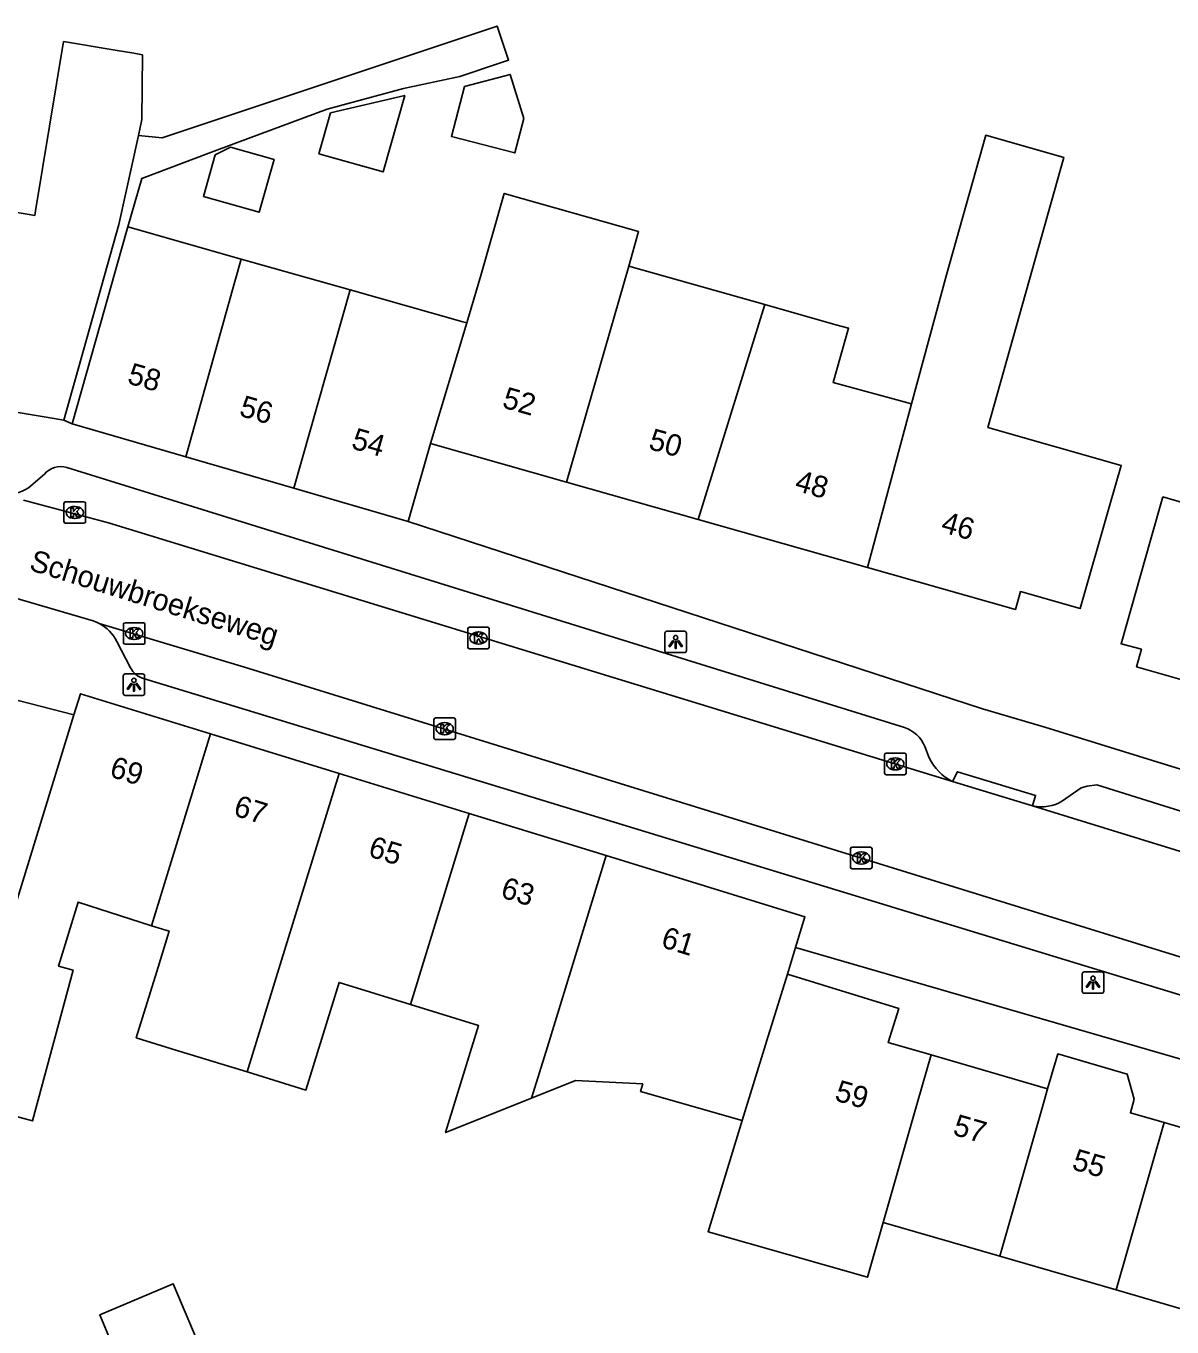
# Model space of a CAD drawing. Extents: x 159718 to 160783, y 383290 to 384030.
# Drawn here: x 159945.1 to 159998.3, y 383489.6 to 383549.9 of the extents above; entities that cross this region are included whole.
import ezdxf

# ---------------------------------------------------------------- set-up
doc = ezdxf.new("R2010")
doc.units = 0
for name, color, linetype in [('IMGEO_Kolk', 7, 'Continuous'), ('IMGEO_Lichtpunt', 7, 'Continuous'), ('IMGEO_Openbare_ruimte_label', 7, 'Continuous'), ('IMGEO_Pand', 7, 'Continuous'), ('IMGEO_Pand_nummerreeks', 7, 'Continuous'), ('IMGEO_Rijbaan_lokaal_open', 7, 'Continuous'), ('IMGEO_Voetpad_open', 7, 'Continuous')]:
    doc.layers.add(name, color=color, linetype=linetype)

msp = doc.modelspace()

# ---------------------------------------------------------------- linework, layer by layer
at = {"layer": 'IMGEO_Kolk'}
for p, q in [((159946.878, 383526.937), (159946.878, 383527.789)), ((159946.953, 383527.863), (159947.805, 383527.863)), ((159947.366, 383527.643), (159947.391, 383527.643)), ((159947.879, 383527.789), (159947.879, 383526.937)), ((159947.805, 383526.863), (159946.953, 383526.863)), ((159947.389, 383527.083), (159947.364, 383527.083)), ((159949.636, 383521.321), (159949.636, 383522.173)), ((159949.711, 383522.247), (159950.563, 383522.247)), ((159950.124, 383522.027), (159950.149, 383522.027)), ((159950.637, 383522.173), (159950.637, 383521.321)), ((159965.693, 383522.037), (159966.545, 383522.037)), ((159950.147, 383521.467), (159950.122, 383521.467)), ((159965.618, 383521.111), (159965.618, 383521.963)), ((159966.106, 383521.817), (159966.131, 383521.817)), ((159966.619, 383521.963), (159966.619, 383521.111)), ((159950.563, 383521.247), (159949.711, 383521.247)), ((159966.545, 383521.037), (159965.693, 383521.037)), ((159966.129, 383521.257), (159966.104, 383521.257)), ((159964.046, 383516.905), (159964.046, 383517.757)), ((159964.121, 383517.831), (159964.973, 383517.831)), ((159965.047, 383517.757), (159965.047, 383516.905)), ((159964.534, 383517.611), (159964.559, 383517.611)), ((159964.973, 383516.831), (159964.121, 383516.831)), ((159964.557, 383517.051), (159964.532, 383517.051)), ((159984.964, 383515.269), (159984.964, 383516.121)), ((159985.039, 383516.195), (159985.891, 383516.195)), ((159985.452, 383515.975), (159985.477, 383515.975)), ((159985.965, 383516.121), (159985.965, 383515.269)), ((159985.475, 383515.415), (159985.45, 383515.415)), ((159985.891, 383515.195), (159985.039, 383515.195)), ((159983.385, 383510.903), (159983.385, 383511.755)), ((159983.46, 383511.829), (159984.312, 383511.829)), ((159984.386, 383511.755), (159984.386, 383510.903)), ((159983.873, 383511.609), (159983.898, 383511.609)), ((159984.312, 383510.829), (159983.46, 383510.829)), ((159983.896, 383511.049), (159983.871, 383511.049))]:
    msp.add_line(p, q, dxfattribs=at)
for points in [[(159946.878, 383526.937), (159946.878, 383527.789)], [(159946.953, 383527.863), (159947.805, 383527.863)], [(159947.199, 383527.563), (159947.322, 383527.563), (159947.322, 383527.412), (159947.452, 383527.563), (159947.616, 383527.563), (159947.47, 383527.412), (159947.623, 383527.163), (159947.471, 383527.163), (159947.386, 383527.327), (159947.322, 383527.26), (159947.322, 383527.163), (159947.199, 383527.163), (159947.199, 383527.563)], [(159947.879, 383527.789), (159947.879, 383526.937)], [(159947.805, 383526.863), (159946.953, 383526.863)], [(159949.636, 383521.321), (159949.636, 383522.173)], [(159949.711, 383522.247), (159950.563, 383522.247)], [(159950.637, 383522.173), (159950.637, 383521.321)], [(159965.693, 383522.037), (159966.545, 383522.037)], [(159949.957, 383521.947), (159950.08, 383521.947), (159950.08, 383521.796), (159950.21, 383521.947), (159950.374, 383521.947), (159950.228, 383521.796), (159950.381, 383521.547), (159950.229, 383521.547), (159950.144, 383521.711), (159950.08, 383521.644), (159950.08, 383521.547), (159949.957, 383521.547), (159949.957, 383521.947)], [(159965.618, 383521.111), (159965.618, 383521.963)], [(159965.939, 383521.737), (159966.062, 383521.737), (159966.062, 383521.586), (159966.192, 383521.737), (159966.356, 383521.737), (159966.21, 383521.586), (159966.363, 383521.337), (159966.211, 383521.337), (159966.126, 383521.501), (159966.062, 383521.434), (159966.062, 383521.337), (159965.939, 383521.337), (159965.939, 383521.737)], [(159966.619, 383521.963), (159966.619, 383521.111)], [(159950.563, 383521.247), (159949.711, 383521.247)], [(159966.545, 383521.037), (159965.693, 383521.037)], [(159964.046, 383516.905), (159964.046, 383517.757)], [(159964.121, 383517.831), (159964.973, 383517.831)], [(159965.047, 383517.757), (159965.047, 383516.905)], [(159964.367, 383517.531), (159964.49, 383517.531), (159964.49, 383517.38), (159964.62, 383517.531), (159964.784, 383517.531), (159964.638, 383517.38), (159964.791, 383517.131), (159964.639, 383517.131), (159964.554, 383517.295), (159964.49, 383517.228), (159964.49, 383517.131), (159964.367, 383517.131), (159964.367, 383517.531)], [(159964.973, 383516.831), (159964.121, 383516.831)], [(159984.964, 383515.269), (159984.964, 383516.121)], [(159985.039, 383516.195), (159985.891, 383516.195)], [(159985.965, 383516.121), (159985.965, 383515.269)], [(159985.285, 383515.895), (159985.408, 383515.895), (159985.408, 383515.744), (159985.538, 383515.895), (159985.702, 383515.895), (159985.556, 383515.744), (159985.709, 383515.495), (159985.557, 383515.495), (159985.472, 383515.659), (159985.408, 383515.592), (159985.408, 383515.495), (159985.285, 383515.495), (159985.285, 383515.895)], [(159985.891, 383515.195), (159985.039, 383515.195)], [(159983.385, 383510.903), (159983.385, 383511.755)], [(159983.46, 383511.829), (159984.312, 383511.829)], [(159984.386, 383511.755), (159984.386, 383510.903)], [(159983.706, 383511.529), (159983.829, 383511.529), (159983.829, 383511.378), (159983.959, 383511.529), (159984.123, 383511.529), (159983.977, 383511.378), (159984.13, 383511.129), (159983.978, 383511.129), (159983.893, 383511.293), (159983.829, 383511.226), (159983.829, 383511.129), (159983.706, 383511.129), (159983.706, 383511.529)], [(159984.312, 383510.829), (159983.46, 383510.829)]]:
    msp.add_lwpolyline(points, dxfattribs=at)
for centre, start, end in [((159946.955, 383527.787), 91.55205, 178.44795), ((159946.955, 383527.787), 91.55205, 178.44795), ((159947.803, 383527.787), 1.55205, 88.44795), ((159947.803, 383527.787), 1.55205, 88.44795), ((159946.955, 383526.939), 181.55205, 268.44795), ((159946.955, 383526.939), 181.55205, 268.44795), ((159947.803, 383526.939), 271.55205, 358.44795), ((159947.803, 383526.939), 271.55205, 358.44795), ((159949.713, 383522.171), 91.55205, 178.44795), ((159949.713, 383522.171), 91.55205, 178.44795), ((159950.561, 383522.171), 1.55205, 88.44795), ((159950.561, 383522.171), 1.55205, 88.44795), ((159965.695, 383521.961), 91.55205, 178.44795), ((159965.695, 383521.961), 91.55205, 178.44795), ((159966.543, 383521.961), 1.55205, 88.44795), ((159966.543, 383521.961), 1.55205, 88.44795), ((159949.713, 383521.323), 181.55205, 268.44795), ((159949.713, 383521.323), 181.55205, 268.44795), ((159950.561, 383521.323), 271.55205, 358.44795), ((159950.561, 383521.323), 271.55205, 358.44795), ((159965.695, 383521.113), 181.55205, 268.44795), ((159965.695, 383521.113), 181.55205, 268.44795), ((159966.543, 383521.113), 271.55205, 358.44795), ((159966.543, 383521.113), 271.55205, 358.44795), ((159964.123, 383517.755), 91.55205, 178.44795), ((159964.123, 383517.755), 91.55205, 178.44795), ((159964.971, 383517.755), 1.55205, 88.44795), ((159964.971, 383517.755), 1.55205, 88.44795), ((159964.123, 383516.907), 181.55205, 268.44795), ((159964.123, 383516.907), 181.55205, 268.44795), ((159964.971, 383516.907), 271.55205, 358.44795), ((159964.971, 383516.907), 271.55205, 358.44795), ((159985.041, 383516.119), 91.55205, 178.44795), ((159985.041, 383516.119), 91.55205, 178.44795), ((159985.889, 383516.119), 1.55205, 88.44795), ((159985.889, 383516.119), 1.55205, 88.44795), ((159985.041, 383515.271), 181.55205, 268.44795), ((159985.041, 383515.271), 181.55205, 268.44795), ((159985.889, 383515.271), 271.55205, 358.44795), ((159985.889, 383515.271), 271.55205, 358.44795), ((159983.462, 383511.753), 91.55205, 178.44795), ((159983.462, 383511.753), 91.55205, 178.44795), ((159984.31, 383511.753), 1.55205, 88.44795), ((159984.31, 383511.753), 1.55205, 88.44795), ((159983.462, 383510.905), 181.55205, 268.44795), ((159983.462, 383510.905), 181.55205, 268.44795), ((159984.31, 383510.905), 271.55205, 358.44795), ((159984.31, 383510.905), 271.55205, 358.44795)]:
    msp.add_arc(centre, 0.0765, start, end, dxfattribs=at)
for centre, major_axis, ratio, start_param, end_param in [((159947.365, 383527.363), (-0.387, 0.002), 0.722429, 4.712389, 7.853982), ((159947.39, 383527.363), (-0.39, 0.002), 0.717154, 1.570796, 4.712389), ((159950.123, 383521.747), (-0.387, 0.002), 0.722429, 4.712389, 7.853982), ((159950.148, 383521.747), (-0.39, 0.002), 0.717154, 1.570796, 4.712389), ((159966.105, 383521.537), (-0.387, 0.002), 0.722429, 4.712389, 7.853982), ((159966.13, 383521.537), (-0.39, 0.002), 0.717154, 1.570796, 4.712389), ((159964.533, 383517.331), (-0.387, 0.002), 0.722429, 4.712389, 7.853982), ((159964.558, 383517.331), (-0.39, 0.002), 0.717154, 1.570796, 4.712389), ((159985.451, 383515.695), (-0.387, 0.002), 0.722429, 4.712389, 7.853982), ((159985.476, 383515.695), (-0.39, 0.002), 0.717154, 1.570796, 4.712389), ((159983.872, 383511.329), (-0.387, 0.002), 0.722429, 4.712389, 7.853982), ((159983.897, 383511.329), (-0.39, 0.002), 0.717154, 1.570796, 4.712389)]:
    msp.add_ellipse(centre, major_axis=major_axis, ratio=ratio, start_param=start_param, end_param=end_param, dxfattribs=at)
at = {"layer": 'IMGEO_Lichtpunt'}
for p, q in [((159974.771, 383521.761), (159974.771, 383520.954)), ((159974.771, 383521.761), (159974.771, 383520.954)), ((159975.673, 383521.856), (159974.865, 383521.856)), ((159975.673, 383521.856), (159974.865, 383521.856)), ((159975.767, 383520.954), (159975.767, 383521.761)), ((159975.767, 383520.954), (159975.767, 383521.761)), ((159974.865, 383520.86), (159975.673, 383520.86)), ((159974.865, 383520.86), (159975.673, 383520.86)), ((159949.626, 383519.775), (159949.626, 383518.968)), ((159949.626, 383519.775), (159949.626, 383518.968)), ((159950.528, 383519.87), (159949.72, 383519.87)), ((159950.528, 383519.87), (159949.72, 383519.87)), ((159950.622, 383518.968), (159950.622, 383519.775)), ((159950.622, 383518.968), (159950.622, 383519.775)), ((159949.72, 383518.874), (159950.528, 383518.874)), ((159949.72, 383518.874), (159950.528, 383518.874)), ((159994.142, 383505.95), (159994.142, 383505.143)), ((159994.142, 383505.95), (159994.142, 383505.143)), ((159995.044, 383506.045), (159994.236, 383506.045)), ((159995.044, 383506.045), (159994.236, 383506.045)), ((159995.138, 383505.143), (159995.138, 383505.95)), ((159995.138, 383505.143), (159995.138, 383505.95)), ((159994.236, 383505.049), (159995.044, 383505.049)), ((159994.236, 383505.049), (159995.044, 383505.049))]:
    msp.add_line(p, q, dxfattribs=at)
for points in [[(159975.145, 383521.425), (159975.184, 383521.397), (159974.996, 383521.135), (159974.958, 383521.162), (159975.145, 383521.425)], [(159975.247, 383521.377), (159975.294, 383521.377), (159975.294, 383521.055), (159975.247, 383521.055), (159975.247, 383521.377)], [(159975.357, 383521.397), (159975.395, 383521.424), (159975.582, 383521.162), (159975.543, 383521.134), (159975.357, 383521.397)], [(159950, 383519.439), (159950.039, 383519.411), (159949.851, 383519.149), (159949.813, 383519.176), (159950, 383519.439)], [(159950.102, 383519.391), (159950.149, 383519.391), (159950.149, 383519.069), (159950.102, 383519.069), (159950.102, 383519.391)], [(159950.212, 383519.411), (159950.25, 383519.438), (159950.437, 383519.176), (159950.398, 383519.148), (159950.212, 383519.411)], [(159994.516, 383505.614), (159994.555, 383505.586), (159994.367, 383505.324), (159994.329, 383505.351), (159994.516, 383505.614)], [(159994.618, 383505.566), (159994.665, 383505.566), (159994.665, 383505.244), (159994.618, 383505.244), (159994.618, 383505.566)], [(159994.728, 383505.586), (159994.766, 383505.613), (159994.953, 383505.351), (159994.914, 383505.323), (159994.728, 383505.586)]]:
    msp.add_lwpolyline(points, dxfattribs=at)
for centre in [(159975.27, 383521.559), (159950.125, 383519.573), (159994.641, 383505.748)]:
    msp.add_circle(centre, 0.0994, dxfattribs=at)
for centre, start, end in [((159974.865, 383521.761), 90, 180), ((159974.865, 383521.761), 90, 180), ((159975.673, 383521.761), 0, 90), ((159975.673, 383521.761), 0, 90), ((159974.865, 383520.954), 180, 270), ((159974.865, 383520.954), 180, 270), ((159975.673, 383520.954), 270, 0), ((159975.673, 383520.954), 270, 360), ((159949.72, 383519.775), 90, 180), ((159949.72, 383519.775), 90, 180), ((159950.528, 383519.775), 0, 90), ((159950.528, 383519.775), 0, 90), ((159949.72, 383518.968), 180, 270), ((159949.72, 383518.968), 180, 270), ((159950.528, 383518.968), 270, 0), ((159950.528, 383518.968), 270, 360), ((159994.236, 383505.95), 90, 180), ((159994.236, 383505.95), 90, 180), ((159995.044, 383505.95), 0, 90), ((159995.044, 383505.95), 0, 90), ((159994.236, 383505.143), 180, 270), ((159994.236, 383505.143), 180, 270), ((159995.044, 383505.143), 270, 0), ((159995.044, 383505.143), 270, 360)]:
    msp.add_arc(centre, 0.0946, start, end, dxfattribs=at)
at = {"layer": 'IMGEO_Pand'}
for points in [[(159950.332, 383544.856), (159950.495, 383545.603), (159950.516, 383548.609), (159950.119, 383548.675), (159949.246, 383548.82), (159946.859, 383549.216), (159945.557, 383541.37), (159945.521, 383541.152), (159941.907, 383541.763)], [(159965.467, 383547.128), (159964.861, 383544.82), (159967.803, 383544.048), (159968.225, 383545.655), (159967.591, 383547.695), (159965.467, 383547.128)], [(159959.252, 383545.915), (159958.713, 383544.013), (159961.691, 383543.169), (159962.696, 383546.717), (159959.252, 383545.915)], [(159946.87, 383531.645), (159949.429, 383540.728), (159950.332, 383544.856)], [(159953.901, 383543.957), (159953.355, 383542.029), (159955.934, 383541.299), (159956.627, 383543.744), (159954.61, 383544.315), (159953.901, 383543.957)], [(159986.22, 383532.406), (159987.836, 383538.388), (159989.672, 383544.869), (159993.289, 383543.843), (159989.761, 383531.303), (159995.956, 383529.546), (159995.427, 383527.711), (159994.042, 383522.906), (159991.27, 383523.691), (159991.036, 383522.861), (159984.167, 383524.809)], [(159965.571, 383536.159), (159966.232, 383538.356), (159967.312, 383542.171), (159973.549, 383540.406), (159973.098, 383538.8)], [(159947.255, 383531.473), (159948.592, 383536.188), (159949.554, 383539.581), (159949.847, 383540.616)], [(159949.847, 383540.616), (159955.103, 383539.127)], [(159952.536, 383529.941), (159954.813, 383538.09), (159955.103, 383539.127)], [(159955.103, 383539.127), (159959.171, 383537.974), (159960.159, 383537.694)], [(159970.204, 383528.768), (159973.098, 383538.8)], [(159973.098, 383538.8), (159979.414, 383537.009)], [(159960.159, 383537.694), (159957.549, 383528.486)], [(159960.159, 383537.694), (159965.395, 383536.209), (159965.571, 383536.159)], [(159979.414, 383537.009), (159976.316, 383527.035)], [(159979.414, 383537.009), (159982.711, 383536.075), (159983.294, 383535.91), (159982.58, 383533.389), (159986.22, 383532.406)], [(159965.571, 383536.159), (159963.885, 383530.56)], [(159940.463, 383532.708), (159946.23, 383531.751), (159946.87, 383531.645)], [(159984.167, 383524.809), (159986.22, 383532.406)], [(159947.255, 383531.473), (159952.536, 383529.941)], [(159963.885, 383530.56), (159962.86, 383526.945)], [(159970.204, 383528.768), (159963.885, 383530.56)], [(159957.549, 383528.486), (159952.536, 383529.941)], [(159976.316, 383527.035), (159970.204, 383528.768)], [(159957.549, 383528.486), (159962.86, 383526.945)], [(159999.365, 383519.432), (159996.662, 383520.205), (159996.891, 383521.017), (159995.941, 383521.274), (159997.313, 383526.082), (159997.887, 383528.092)], [(159997.887, 383528.092), (160000, 383527.474)], [(159984.167, 383524.809), (159976.316, 383527.035)], [(159953.684, 383517.092), (159947.642, 383518.952), (159947.34, 383517.97)], [(159947.34, 383517.97), (159943.89, 383506.772), (159942.075, 383500.022), (159945.413, 383499.124), (159947.297, 383506.13), (159946.624, 383506.311), (159947.53, 383509.285), (159950.94, 383508.186)], [(159953.684, 383517.092), (159950.94, 383508.186)], [(159959.643, 383515.257), (159953.684, 383517.092)], [(159955.376, 383501.399), (159956.915, 383506.392), (159959.643, 383515.257)], [(159965.689, 383513.395), (159959.643, 383515.257)], [(159965.689, 383513.395), (159962.96, 383504.529)], [(159972.044, 383511.438), (159965.689, 383513.395)], [(159972.044, 383511.438), (159969.313, 383502.571), (159968.576, 383500.179)], [(159980.836, 383507.178), (159981.272, 383508.596), (159972.044, 383511.438)], [(159950.94, 383508.186), (159951.756, 383507.935), (159951.18, 383506.064), (159950.232, 383502.983), (159951.873, 383502.478), (159955.376, 383501.399)], [(159980.453, 383505.935), (159980.836, 383507.178)], [(159978.363, 383499.146), (159979.504, 383502.851), (159980.453, 383505.935)], [(159980.453, 383505.935), (159985.624, 383504.345), (159985.138, 383502.765), (159987.124, 383502.189)], [(159955.376, 383501.399), (159958.106, 383500.558), (159959.644, 383505.551), (159962.96, 383504.529)], [(159962.96, 383504.529), (159966.122, 383503.554), (159964.591, 383498.587), (159968.576, 383500.179)], [(159987.124, 383502.189), (159986.499, 383500), (159984.904, 383494.417)], [(159992.532, 383500.622), (159987.124, 383502.189)], [(159997.937, 383499.055), (159996.381, 383499.506), (159996.559, 383500.135), (159996.234, 383501.294), (159993.01, 383502.239), (159992.532, 383500.622)], [(159968.576, 383500.179), (159970.628, 383500.999), (159973.745, 383500.844), (159973.638, 383500.496), (159978.363, 383499.146)], [(159990.31, 383492.85), (159992.353, 383500), (159992.532, 383500.622)], [(159984.904, 383494.417), (159984.176, 383491.869), (159976.774, 383493.984), (159978.363, 383499.146)], [(159997.937, 383499.055), (159995.717, 383491.282)], [(159995.717, 383491.282), (160000, 383490.041), (160001.364, 383489.646), (160003.614, 383497.41), (160000, 383498.457), (159997.937, 383499.055)], [(159984.904, 383494.417), (159990.31, 383492.85)], [(159990.31, 383492.85), (159995.717, 383491.282)], [(159951.913, 383482.007), (159948.535, 383490.12), (159951.95, 383491.567), (159954.563, 383485.398)]]:
    msp.add_lwpolyline(points, dxfattribs=at)
at = {"layer": 'IMGEO_Rijbaan_lokaal_open'}
for points in [[(159944.996, 383527.935), (159948.948, 383526.88), (159988.122, 383514.881)], [(159948.518, 383522.212), (159948.414, 383522.259), (159948.238, 383522.339), (159944.209, 383523.515)], [(160002.575, 383505.538), (159955.256, 383520.188), (159948.518, 383522.212)], [(159988.122, 383514.881), (159991.835, 383513.751)], [(159991.835, 383513.751), (160003.42, 383510.177)]]:
    msp.add_lwpolyline(points, dxfattribs=at)
at = {"layer": 'IMGEO_Voetpad_open'}
for points in [[(159949.847, 383540.616), (159950.485, 383542.867), (159953.6, 383544.032), (159954.892, 383544.515), (159959.098, 383546.087), (159962.639, 383547.048), (159965.255, 383547.603), (159967.133, 383548.229), (159967.513, 383548.356), (159966.985, 383549.94), (159951.427, 383544.754), (159950.332, 383544.856)], [(159946.87, 383531.645), (159947.255, 383531.473)], [(159947.006, 383529.457), (159985.885, 383517.378)], [(159945.234, 383528.514), (159945.969, 383529.143)], [(159962.86, 383526.945), (159989.51, 383518.246), (159992.408, 383517.402), (160000, 383515.043), (160010.566, 383511.76)], [(159949.968, 383520.153), (159949.329, 383521.382)], [(159938.467, 383519.994), (159942.759, 383519.15), (159947.34, 383517.97)], [(160001.606, 383504.075), (159950.562, 383519.658)], [(159986.834, 383516.503), (159987.042, 383515.984)], [(159988.122, 383514.881), (159988.357, 383515.332), (159991.979, 383514.229), (159991.835, 383513.751)], [(159993.227, 383513.976), (159994.085, 383514.577), (159994.372, 383514.669), (159994.826, 383514.725), (160000, 383513.101), (160001.525, 383512.622)], [(159980.836, 383507.178), (160000, 383501.624), (160005.602, 383500), (160007.454, 383499.463)]]:
    msp.add_lwpolyline(points, dxfattribs=at)
for centre, radius, start, end in [((159946.74, 383528.466), 1.026, 74.9614, 138.73086), ((159944.206, 383530.03), 1.831, 261.38966, 304.14278), ((159947.553, 383520.458), 2.002, 27.49015, 61.18313), ((159950.856, 383520.614), 1, 207.46145, 252.92741), ((159985.445, 383515.949), 1.495, 21.7492, 72.89725), ((159989.131, 383516.949), 2.301, 204.80042, 243.99229), ((159992.255, 383515.57), 1.867, 256.99124, 301.37228)]:
    msp.add_arc(centre, radius, start, end, dxfattribs=at)

# ---------------------------------------------------------------- texts
at = {"layer": 'IMGEO_Openbare_ruimte_label'}
msp.add_text('Schouwbroekseweg', height=1, rotation=342.72458, dxfattribs=at).set_placement((159945.212, 383524.707))
at = {"layer": 'IMGEO_Pand_nummerreeks'}
for s, rotation, p in [('58', 343.81921, (159949.768, 383533.368)), ('52', 344.16918, (159967.168, 383532.248)), ('56', 343.81921, (159954.967, 383531.86)), ('54', 343.81967, (159960.167, 383530.35)), ('50', 344.16866, (159973.962, 383530.322)), ('48', 344.16918, (159980.75, 383528.396)), ('46', 344.16918, (159987.534, 383526.472)), ('69', 342.88575, (159948.944, 383515.119)), ('67', 342.88575, (159954.695, 383513.316)), ('65', 342.88388, (159960.951, 383511.416)), ('63', 342.88575, (159967.095, 383509.516)), ('61', 342.88575, (159974.539, 383507.211)), ('59', 343.83113, (159982.605, 383500.086)), ('57', 343.83654, (159988.085, 383498.496)), ('55', 343.83654, (159993.614, 383496.893))]:
    msp.add_text(s, height=1, rotation=rotation, dxfattribs=at).set_placement(p)

doc.saveas('drawing.dxf')
